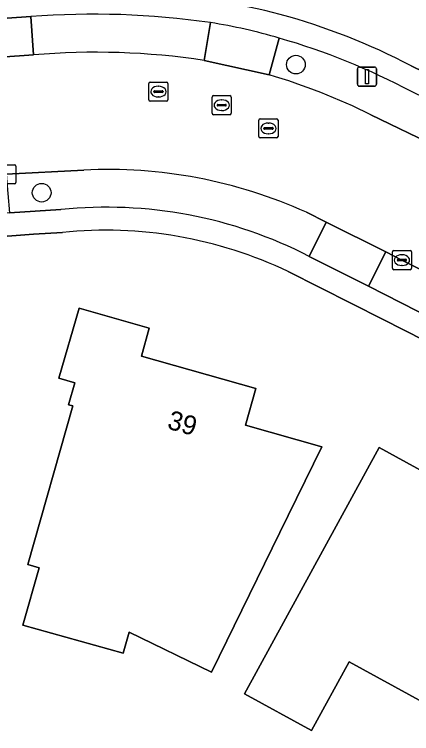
# Model space of a CAD drawing. Extents: x 160455 to 162082, y 388339 to 389736.
# Drawn here: x 160733.79 to 160754.57, y 389389.53 to 389427.18 of the extents above; entities that cross this region are included whole.
import ezdxf

# ---------------------------------------------------------------- set-up
doc = ezdxf.new("R2010")
doc.units = 0
for name, color, linetype in [('IMGEO_Boom', 7, 'Continuous'), ('IMGEO_Erf', 7, 'Continuous'), ('IMGEO_Kolk', 7, 'Continuous'), ('IMGEO_Lichtmast', 7, 'Continuous'), ('IMGEO_Pand', 7, 'Continuous'), ('IMGEO_Pand_nummerreeks', 7, 'Continuous'), ('IMGEO_Parkeervlak_open', 7, 'Continuous'), ('IMGEO_Rijbaan_lokaal_gesloten', 7, 'Continuous'), ('IMGEO_Rioolput', 7, 'Continuous'), ('IMGEO_Voetpad_open', 7, 'Continuous')]:
    doc.layers.add(name, color=color, linetype=linetype)

msp = doc.modelspace()

# ---------------------------------------------------------------- linework, layer by layer
at = {"layer": 'IMGEO_Boom'}
for centre in [(160748.519, 389424.552), (160735.22, 389417.847)]:
    msp.add_circle(centre, 0.489, dxfattribs=at)
at = {"layer": 'IMGEO_Erf'}
for points in [[(160754.547, 389424.496), (160760.627, 389421.527), (160771.811, 389415.969), (160775.693, 389413.905), (160775.8, 389414.069)], [(160736.302, 389415.764), (160734.791, 389415.668), (160715.597, 389414.214), (160677.867, 389411.277), (160653.141, 389409.456), (160652.549, 389409.412)], [(160770.017, 389400.57), (160770.88, 389402.151), (160769.281, 389402.965), (160753.091, 389411.21), (160748.123, 389413.716)]]:
    msp.add_lwpolyline(points, dxfattribs=at)
for points in [[(160739.795, 389394.848), (160739.481, 389393.734), (160734.241, 389395.211), (160735.088, 389398.216), (160734.501, 389398.382), (160736.843, 389406.688), (160736.631, 389406.748), (160736.955, 389407.896), (160736.125, 389408.13), (160737.184, 389411.8), (160740.851, 389410.763), (160740.434, 389409.29), (160746.423, 389407.593), (160745.878, 389405.683), (160749.88, 389404.54), (160747.683, 389400.049), (160744.108, 389392.741)], [(160752.871, 389404.506), (160755.731, 389402.943), (160756.724, 389402.4), (160756.46, 389401.917), (160759.462, 389400.277), (160759.726, 389400.759), (160760.592, 389400.286), (160763.43, 389398.735), (160763.163, 389398.254), (160763.656, 389397.392), (160762.313, 389394.933), (160761.327, 389394.886), (160758.342, 389389.425), (160757.71, 389389.77), (160756.847, 389389.219), (160755.156, 389390.15), (160755.161, 389391.175), (160751.3, 389393.285), (160749.334, 389389.687), (160745.824, 389391.605)]]:
    msp.add_lwpolyline(points, close=True, dxfattribs=at)
for centre, radius, start, end in [((160737.958, 389389.772), 38.658, 75.4021, 95.1646), ((160738.25, 389393.026), 35.44, 62.6223, 74.533), ((160738.57, 389393.717), 22.163, 64.468, 95.874)]:
    msp.add_arc(centre, radius, start, end, dxfattribs=at)
at = {"layer": 'IMGEO_Kolk'}
for p, q in [((160732.941, 389419.312), (160733.793, 389419.312)), ((160733.867, 389419.238), (160733.867, 389418.386)), ((160733.793, 389418.312), (160732.941, 389418.312)), ((160753.641, 389414.817), (160754.493, 389414.817)), ((160753.566, 389413.891), (160753.566, 389414.743)), ((160754.054, 389414.597), (160754.079, 389414.597)), ((160754.567, 389414.743), (160754.567, 389413.891)), ((160753.825, 389414.311), (160753.825, 389414.323)), ((160754.263, 389414.274), (160753.865, 389414.274)), ((160753.868, 389414.36), (160754.266, 389414.36)), ((160754.077, 389414.037), (160754.052, 389414.037)), ((160754.309, 389414.323), (160754.309, 389414.311)), ((160754.493, 389413.817), (160753.641, 389413.817))]:
    msp.add_line(p, q, dxfattribs=at)
for points in [[(160732.941, 389419.312), (160733.793, 389419.312)], [(160733.867, 389419.238), (160733.867, 389418.386)], [(160733.793, 389418.312), (160732.941, 389418.312)], [(160753.641, 389414.817), (160754.493, 389414.817)], [(160753.566, 389413.891), (160753.566, 389414.743)], [(160754.567, 389414.743), (160754.567, 389413.891)], [(160754.493, 389413.817), (160753.641, 389413.817)]]:
    msp.add_lwpolyline(points, dxfattribs=at)
for centre, radius, start, end in [((160733.791, 389419.236), 0.0765, 1.552, 88.448), ((160733.791, 389419.236), 0.0765, 1.552, 88.448), ((160733.791, 389418.388), 0.0765, 271.552, 358.448), ((160733.791, 389418.388), 0.0765, 271.552, 358.448), ((160753.643, 389414.741), 0.0765, 91.552, 178.448), ((160753.643, 389414.741), 0.0765, 91.552, 178.448), ((160754.491, 389414.741), 0.0765, 1.552, 88.448), ((160754.491, 389414.741), 0.0765, 1.552, 88.448), ((160753.865, 389414.32), 0.0403, 85.8775, 175.7526), ((160753.862, 389414.31), 0.0366, 178.938, 274.7102), ((160754.266, 389414.317), 0.043, 264.8664, 352.4533), ((160754.27, 389414.322), 0.0386, 1.7309, 96.639), ((160753.643, 389413.893), 0.0765, 181.552, 268.448), ((160753.643, 389413.893), 0.0765, 181.552, 268.448), ((160754.491, 389413.893), 0.0765, 271.552, 358.448), ((160754.491, 389413.893), 0.0765, 271.552, 358.448)]:
    msp.add_arc(centre, radius, start, end, dxfattribs=at)
for centre, major_axis, ratio, start_param, end_param in [((160754.053, 389414.317), (-0.387, 0.002), 0.722429, 4.712389, 7.853982), ((160754.078, 389414.317), (-0.39, 0.002), 0.717154, 1.570796, 4.712389)]:
    msp.add_ellipse(centre, major_axis=major_axis, ratio=ratio, start_param=start_param, end_param=end_param, dxfattribs=at)
at = {"layer": 'IMGEO_Lichtmast'}
for p, q in [((160751.74, 389423.524), (160751.74, 389424.324)), ((160751.74, 389424.324), (160751.74, 389423.524)), ((160751.84, 389424.424), (160752.63, 389424.424)), ((160752.63, 389424.424), (160751.84, 389424.424)), ((160752.73, 389424.324), (160752.73, 389423.524)), ((160752.73, 389423.524), (160752.73, 389424.324)), ((160752.63, 389423.424), (160751.84, 389423.424)), ((160751.84, 389423.424), (160752.63, 389423.424))]:
    msp.add_line(p, q, dxfattribs=at)
msp.add_lwpolyline([(160752.16, 389424.299), (160752.31, 389424.299), (160752.31, 389423.549), (160752.16, 389423.549), (160752.16, 389424.299)], dxfattribs=at)
for centre, start, end in [((160751.84, 389424.324), 90, 180), ((160751.84, 389424.324), 90, 180), ((160752.63, 389424.324), 0, 90), ((160752.63, 389424.324), 360, 90), ((160751.84, 389423.524), 180, 270), ((160751.84, 389423.524), 180, 270), ((160752.63, 389423.524), 270, 0), ((160752.63, 389423.524), 270, 0)]:
    msp.add_arc(centre, 0.1, start, end, dxfattribs=at)
at = {"layer": 'IMGEO_Pand'}
for points in [[(160747.683, 389400.049), (160749.88, 389404.54), (160745.878, 389405.683), (160746.423, 389407.593), (160740.434, 389409.29), (160740.851, 389410.763), (160737.184, 389411.8), (160736.125, 389408.13), (160736.955, 389407.896), (160736.631, 389406.748), (160736.843, 389406.688), (160734.501, 389398.382), (160735.088, 389398.216), (160734.241, 389395.211), (160739.481, 389393.734), (160739.795, 389394.848), (160744.108, 389392.741)], [(160755.731, 389402.943), (160752.871, 389404.506), (160745.824, 389391.605), (160749.334, 389389.687), (160751.3, 389393.285), (160755.161, 389391.175), (160755.156, 389390.15), (160756.847, 389389.219), (160757.71, 389389.77), (160758.342, 389389.425), (160761.327, 389394.886), (160762.313, 389394.933), (160763.656, 389397.392), (160763.163, 389398.254), (160763.43, 389398.735), (160760.592, 389400.286), (160759.726, 389400.759), (160759.462, 389400.277), (160756.46, 389401.917), (160756.724, 389402.4)]]:
    msp.add_lwpolyline(points, close=True, dxfattribs=at)
at = {"layer": 'IMGEO_Parkeervlak_open'}
for points in [[(160734.645, 389427.067), (160734.791, 389425.06)], [(160743.726, 389424.772), (160744.044, 389426.752)], [(160747.648, 389425.939), (160747.115, 389424.013)], [(160752.445, 389421.923), (160755.901, 389420.249), (160756.776, 389422.061), (160754.572, 389423.14)], [(160737.42, 389419.029), (160733.368, 389418.811), (160733.533, 389416.788), (160736.231, 389416.965)], [(160749.22, 389414.513), (160750.107, 389416.301), (160749.069, 389416.819)]]:
    msp.add_lwpolyline(points, dxfattribs=at)
msp.add_lwpolyline([(160756.597, 389410.779), (160757.491, 389412.589), (160754.066, 389414.316), (160753.225, 389414.745), (160752.324, 389412.96)], close=True, dxfattribs=at)
for centre, radius, start, end in [((160737.917, 389384.32), 42.872, 81.7838, 94.3772), ((160737.504, 389390.883), 36.494, 62.1163, 73.8621), ((160738.049, 389387.391), 37.81, 81.3646, 94.9431), ((160738.113, 389393.215), 32.087, 63.4705, 73.7072), ((160738.7, 389393.972), 25.09, 65.5902, 92.9253), ((160738.598, 389393.872), 23.214, 62.7684, 95.8512)]:
    msp.add_arc(centre, radius, start, end, dxfattribs=at)
at = {"layer": 'IMGEO_Rijbaan_lokaal_gesloten'}
for points in [[(160734.791, 389425.06), (160731.324, 389424.818), (160718.177, 389423.82), (160714.709, 389423.564), (160712.256, 389423.373), (160700.354, 389422.463), (160696.9, 389422.199), (160691.661, 389421.793), (160684.949, 389421.283), (160681.482, 389421.034), (160671.862, 389420.292), (160661.174, 389419.494), (160657.715, 389419.2), (160656.567, 389419.112), (160653.87, 389418.924), (160652.342, 389418.781), (160649.175, 389418.198)], [(160747.115, 389424.013), (160743.726, 389424.772)], [(160749.069, 389416.819), (160750.107, 389416.301), (160753.225, 389414.745), (160754.066, 389414.316), (160757.491, 389412.589), (160760.588, 389411.004), (160768.073, 389407.194), (160770.826, 389412.879), (160759.016, 389418.717), (160756.131, 389420.112), (160755.901, 389420.249), (160752.445, 389421.923)], [(160652.831, 389412.662), (160656.676, 389412.938), (160673.906, 389414.237), (160693.121, 389415.706), (160696.598, 389415.983), (160704.341, 389416.573), (160707.813, 389416.838), (160729.927, 389418.544), (160733.368, 389418.811), (160737.42, 389419.029)]]:
    msp.add_lwpolyline(points, dxfattribs=at)
for centre, radius, start, end in [((160738.049, 389387.391), 37.81, 81.3646, 94.9431), ((160738.113, 389393.215), 32.087, 63.4705, 73.7072), ((160738.7, 389393.972), 25.09, 65.5902, 92.9253)]:
    msp.add_arc(centre, radius, start, end, dxfattribs=at)
at = {"layer": 'IMGEO_Rioolput'}
for p, q in [((160740.826, 389422.712), (160740.826, 389423.564)), ((160740.901, 389423.638), (160741.753, 389423.638)), ((160741.314, 389423.418), (160741.339, 389423.418)), ((160741.827, 389423.564), (160741.827, 389422.712)), ((160741.085, 389423.132), (160741.085, 389423.144)), ((160741.523, 389423.095), (160741.125, 389423.095)), ((160741.128, 389423.181), (160741.526, 389423.181)), ((160741.569, 389423.144), (160741.569, 389423.132)), ((160741.337, 389422.858), (160741.312, 389422.858)), ((160744.137, 389422.003), (160744.137, 389422.855)), ((160744.212, 389422.929), (160745.064, 389422.929)), ((160744.625, 389422.709), (160744.65, 389422.709)), ((160745.138, 389422.855), (160745.138, 389422.003)), ((160741.753, 389422.638), (160740.901, 389422.638)), ((160744.396, 389422.423), (160744.396, 389422.435)), ((160744.834, 389422.386), (160744.436, 389422.386)), ((160744.439, 389422.472), (160744.837, 389422.472)), ((160744.88, 389422.435), (160744.88, 389422.423)), ((160745.064, 389421.929), (160744.212, 389421.929)), ((160744.648, 389422.149), (160744.623, 389422.149)), ((160746.583, 389420.787), (160746.583, 389421.639)), ((160746.658, 389421.713), (160747.51, 389421.713)), ((160747.584, 389421.639), (160747.584, 389420.787)), ((160746.842, 389421.207), (160746.842, 389421.219)), ((160747.28, 389421.17), (160746.882, 389421.17)), ((160746.885, 389421.256), (160747.283, 389421.256)), ((160747.071, 389421.493), (160747.096, 389421.493)), ((160747.326, 389421.219), (160747.326, 389421.207)), ((160747.094, 389420.933), (160747.069, 389420.933)), ((160747.51, 389420.713), (160746.658, 389420.713))]:
    msp.add_line(p, q, dxfattribs=at)
for points in [[(160740.826, 389422.712), (160740.826, 389423.564)], [(160740.901, 389423.638), (160741.753, 389423.638)], [(160741.827, 389423.564), (160741.827, 389422.712)], [(160744.137, 389422.003), (160744.137, 389422.855)], [(160744.212, 389422.929), (160745.064, 389422.929)], [(160745.138, 389422.855), (160745.138, 389422.003)], [(160741.753, 389422.638), (160740.901, 389422.638)], [(160745.064, 389421.929), (160744.212, 389421.929)], [(160746.583, 389420.787), (160746.583, 389421.639)], [(160746.658, 389421.713), (160747.51, 389421.713)], [(160747.584, 389421.639), (160747.584, 389420.787)], [(160747.51, 389420.713), (160746.658, 389420.713)]]:
    msp.add_lwpolyline(points, dxfattribs=at)
for centre, radius, start, end in [((160740.903, 389423.562), 0.0765, 91.552, 178.448), ((160740.903, 389423.562), 0.0765, 91.552, 178.448), ((160741.751, 389423.562), 0.0765, 1.552, 88.448), ((160741.751, 389423.562), 0.0765, 1.552, 88.448), ((160741.125, 389423.141), 0.0403, 85.8775, 175.7526), ((160741.122, 389423.131), 0.0366, 178.938, 274.7102), ((160741.526, 389423.138), 0.043, 264.8664, 352.4533), ((160741.53, 389423.143), 0.0386, 1.7309, 96.639), ((160740.903, 389422.714), 0.0765, 181.552, 268.448), ((160740.903, 389422.714), 0.0765, 181.552, 268.448), ((160741.751, 389422.714), 0.0765, 271.552, 358.448), ((160741.751, 389422.714), 0.0765, 271.552, 358.448), ((160744.214, 389422.853), 0.0765, 91.552, 178.448), ((160744.214, 389422.853), 0.0765, 91.552, 178.448), ((160745.062, 389422.853), 0.0765, 1.552, 88.448), ((160745.062, 389422.853), 0.0765, 1.552, 88.448), ((160744.436, 389422.432), 0.0403, 85.8775, 175.7526), ((160744.433, 389422.422), 0.0366, 178.938, 274.7102), ((160744.837, 389422.429), 0.043, 264.8664, 352.4533), ((160744.841, 389422.434), 0.0386, 1.7309, 96.639), ((160744.214, 389422.005), 0.0765, 181.552, 268.448), ((160744.214, 389422.005), 0.0765, 181.552, 268.448), ((160745.062, 389422.005), 0.0765, 271.552, 358.448), ((160745.062, 389422.005), 0.0765, 271.552, 358.448), ((160746.66, 389421.637), 0.0765, 91.552, 178.448), ((160746.66, 389421.637), 0.0765, 91.552, 178.448), ((160747.508, 389421.637), 0.0765, 1.552, 88.448), ((160747.508, 389421.637), 0.0765, 1.552, 88.448), ((160746.882, 389421.216), 0.0403, 85.8775, 175.7526), ((160746.879, 389421.206), 0.0366, 178.938, 274.7102), ((160747.283, 389421.213), 0.043, 264.8664, 352.4533), ((160747.287, 389421.218), 0.0386, 1.7309, 96.639), ((160746.66, 389420.789), 0.0765, 181.552, 268.448), ((160746.66, 389420.789), 0.0765, 181.552, 268.448), ((160747.508, 389420.789), 0.0765, 271.552, 358.448), ((160747.508, 389420.789), 0.0765, 271.552, 358.448)]:
    msp.add_arc(centre, radius, start, end, dxfattribs=at)
for centre, major_axis, ratio, start_param, end_param in [((160741.313, 389423.138), (-0.387, 0.002), 0.722429, 4.712389, 7.853982), ((160741.338, 389423.138), (-0.39, 0.002), 0.717154, 1.570796, 4.712389), ((160744.624, 389422.429), (-0.387, 0.002), 0.722429, 4.712389, 7.853982), ((160744.649, 389422.429), (-0.39, 0.002), 0.717154, 1.570796, 4.712389), ((160747.07, 389421.213), (-0.387, 0.002), 0.722429, 4.712389, 7.853982), ((160747.095, 389421.213), (-0.39, 0.002), 0.717154, 1.570796, 4.712389)]:
    msp.add_ellipse(centre, major_axis=major_axis, ratio=ratio, start_param=start_param, end_param=end_param, dxfattribs=at)
at = {"layer": 'IMGEO_Voetpad_open'}
for points in [[(160648.838, 389420.568), (160652.169, 389420.822), (160657.543, 389421.238), (160661.011, 389421.499), (160681.334, 389423.031), (160684.789, 389423.282), (160696.745, 389424.196), (160700.218, 389424.456), (160714.569, 389425.567), (160718.022, 389425.83), (160731.171, 389426.819), (160734.645, 389427.067)], [(160744.044, 389426.752), (160743.726, 389424.772), (160747.115, 389424.013), (160747.648, 389425.939)], [(160760.627, 389421.527), (160754.547, 389424.496)], [(160736.231, 389416.965), (160733.533, 389416.788), (160730.046, 389416.542), (160707.958, 389414.824), (160704.49, 389414.559), (160696.742, 389413.954), (160693.286, 389413.695), (160677.408, 389412.47), (160656.551, 389410.909), (160653.054, 389410.635), (160651.271, 389410.495), (160650.258, 389411.909), (160649.258, 389411.227), (160650.329, 389409.751), (160652.549, 389409.412), (160653.141, 389409.456), (160677.867, 389411.277), (160715.597, 389414.214), (160734.791, 389415.668), (160736.302, 389415.764)], [(160756.597, 389410.779), (160752.324, 389412.96), (160749.22, 389414.513)], [(160748.123, 389413.716), (160753.091, 389411.21), (160769.281, 389402.965), (160770.88, 389402.151), (160771.489, 389403.176), (160767.158, 389405.398), (160759.683, 389409.196), (160756.597, 389410.779)]]:
    msp.add_lwpolyline(points, dxfattribs=at)
for points in [[(160731.171, 389426.819), (160731.324, 389424.818), (160734.791, 389425.06), (160734.645, 389427.067)], [(160750.107, 389416.301), (160749.22, 389414.513), (160752.324, 389412.96), (160753.225, 389414.745)]]:
    msp.add_lwpolyline(points, close=True, dxfattribs=at)
for centre, radius, start, end in [((160737.958, 389389.772), 38.658, 75.4021, 95.1646), ((160737.917, 389384.32), 42.872, 81.7838, 94.3772), ((160738.25, 389393.026), 35.44, 62.6223, 74.533), ((160739.688, 389399.046), 28.046, 73.5113, 81.0644), ((160739.688, 389399.046), 28.046, 73.5113, 81.0644), ((160737.504, 389390.883), 36.494, 62.1163, 73.8621), ((160738.598, 389393.872), 23.214, 62.7684, 95.8512), ((160738.57, 389393.717), 22.163, 64.468, 95.874)]:
    msp.add_arc(centre, radius, start, end, dxfattribs=at)

# ---------------------------------------------------------------- texts
at = {"layer": 'IMGEO_Pand_nummerreeks'}
msp.add_text('39', height=1, rotation=344.1806, dxfattribs=at).set_placement((160741.739, 389405.511))

doc.saveas('drawing.dxf')
